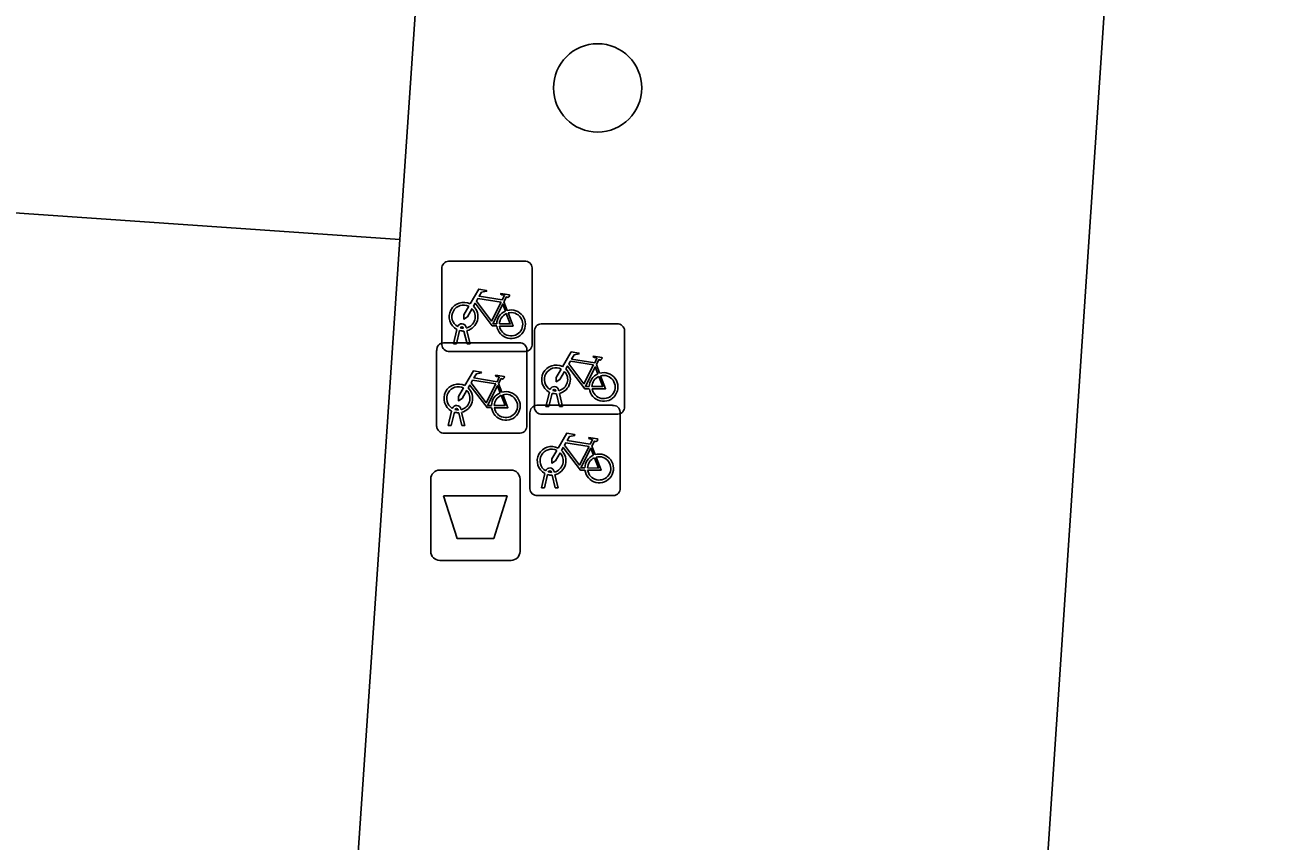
# Model space of a CAD drawing. Extents: x 161848 to 162726, y 385382 to 386521.
# Drawn here: x 162018.35 to 162032.11, y 385642.1 to 385651.15 of the extents above; entities that cross this region are included whole.
import ezdxf

# ---------------------------------------------------------------- set-up
doc = ezdxf.new("R2010")
doc.units = 0
for name, color, linetype in [('IMGEO_Afvalbak', 7, 'Continuous'), ('IMGEO_Boom', 7, 'Continuous'), ('IMGEO_Fietsenrek', 7, 'Continuous'), ('IMGEO_Pand', 7, 'Continuous'), ('IMGEO_Voetpad_open', 7, 'Continuous')]:
    doc.layers.add(name, color=color, linetype=linetype)

msp = doc.modelspace()

# ---------------------------------------------------------------- linework, layer by layer
at = {"layer": 'IMGEO_Afvalbak'}
for p, q in [((162022.947, 385646.214), (162023.737, 385646.214)), ((162023.737, 385646.214), (162022.947, 385646.214)), ((162022.847, 385645.314), (162022.847, 385646.114)), ((162022.847, 385646.114), (162022.847, 385645.314)), ((162023.837, 385646.114), (162023.837, 385645.314)), ((162023.837, 385645.314), (162023.837, 385646.114)), ((162023.737, 385645.214), (162022.947, 385645.214)), ((162022.947, 385645.214), (162023.737, 385645.214))]:
    msp.add_line(p, q, dxfattribs=at)
msp.add_lwpolyline([(162022.99, 385645.928), (162023.694, 385645.928), (162023.545, 385645.458), (162023.139, 385645.458), (162022.99, 385645.928)], dxfattribs=at)
for centre, start, end in [((162022.947, 385646.114), 90, 180), ((162022.947, 385646.114), 90, 180), ((162023.737, 385646.114), 0, 90), ((162023.737, 385646.114), 360, 90), ((162022.947, 385645.314), 180, 270), ((162022.947, 385645.314), 180, 270), ((162023.737, 385645.314), 270, 0), ((162023.737, 385645.314), 270, 0)]:
    msp.add_arc(centre, 0.1, start, end, dxfattribs=at)
at = {"layer": 'IMGEO_Boom'}
msp.add_circle((162024.697, 385650.449), 0.489, dxfattribs=at)
at = {"layer": 'IMGEO_Fietsenrek'}
for p, q in [((162023.046, 385648.529), (162023.887, 385648.529)), ((162023.887, 385648.529), (162023.046, 385648.529)), ((162022.971, 385647.604), (162022.971, 385648.445)), ((162022.971, 385648.445), (162022.971, 385647.604)), ((162023.971, 385648.454), (162023.971, 385647.613)), ((162023.971, 385647.613), (162023.971, 385648.454)), ((162023.658, 385648.078), (162023.694, 385647.983)), ((162023.209, 385647.785), (162023.208, 385647.789)), ((162023.24, 385647.796), (162023.241, 385647.789)), ((162024.071, 385647.834), (162024.912, 385647.834)), ((162024.912, 385647.834), (162024.071, 385647.834)), ((162023.098, 385647.613), (162023.137, 385647.773)), ((162023.167, 385647.761), (162023.132, 385647.613)), ((162023.25, 385647.613), (162023.216, 385647.755)), ((162023.248, 385647.759), (162023.283, 385647.613)), ((162023.996, 385646.909), (162023.996, 385647.75)), ((162023.996, 385647.75), (162023.996, 385646.909)), ((162024.996, 385647.759), (162024.996, 385646.918)), ((162024.996, 385646.918), (162024.996, 385647.759)), ((162022.913, 385646.699), (162022.913, 385647.54)), ((162022.913, 385647.54), (162022.913, 385646.699)), ((162022.988, 385647.624), (162023.829, 385647.624)), ((162023.829, 385647.624), (162022.988, 385647.624)), ((162023.896, 385647.529), (162023.055, 385647.529)), ((162023.055, 385647.529), (162023.896, 385647.529)), ((162023.132, 385647.613), (162023.098, 385647.613)), ((162023.283, 385647.613), (162023.25, 385647.613)), ((162023.913, 385647.549), (162023.913, 385646.708)), ((162023.913, 385646.708), (162023.913, 385647.549)), ((162024.683, 385647.383), (162024.719, 385647.288)), ((162023.6, 385647.173), (162023.636, 385647.078)), ((162024.234, 385647.09), (162024.233, 385647.094)), ((162024.265, 385647.101), (162024.266, 385647.094)), ((162024.123, 385646.918), (162024.162, 385647.078)), ((162024.192, 385647.066), (162024.157, 385646.918)), ((162024.275, 385646.918), (162024.241, 385647.06)), ((162024.273, 385647.064), (162024.308, 385646.918)), ((162023.04, 385646.708), (162023.079, 385646.868)), ((162023.109, 385646.856), (162023.074, 385646.708)), ((162023.151, 385646.88), (162023.15, 385646.884)), ((162023.192, 385646.708), (162023.158, 385646.85)), ((162023.182, 385646.891), (162023.183, 385646.884)), ((162023.19, 385646.854), (162023.225, 385646.708)), ((162023.947, 385646.007), (162023.947, 385646.848)), ((162023.947, 385646.848), (162023.947, 385646.007)), ((162024.022, 385646.932), (162024.863, 385646.932)), ((162024.863, 385646.932), (162024.022, 385646.932)), ((162024.921, 385646.834), (162024.08, 385646.834)), ((162024.08, 385646.834), (162024.921, 385646.834)), ((162024.157, 385646.918), (162024.123, 385646.918)), ((162024.308, 385646.918), (162024.275, 385646.918)), ((162024.947, 385646.857), (162024.947, 385646.016)), ((162024.947, 385646.016), (162024.947, 385646.857)), ((162023.074, 385646.708), (162023.04, 385646.708)), ((162023.225, 385646.708), (162023.192, 385646.708)), ((162023.838, 385646.624), (162022.997, 385646.624)), ((162022.997, 385646.624), (162023.838, 385646.624)), ((162024.634, 385646.481), (162024.67, 385646.386)), ((162024.074, 385646.016), (162024.113, 385646.176)), ((162024.143, 385646.164), (162024.108, 385646.016)), ((162024.185, 385646.188), (162024.184, 385646.192)), ((162024.226, 385646.016), (162024.192, 385646.158)), ((162024.216, 385646.199), (162024.217, 385646.192)), ((162024.224, 385646.162), (162024.259, 385646.016)), ((162024.108, 385646.016), (162024.074, 385646.016)), ((162024.259, 385646.016), (162024.226, 385646.016)), ((162024.872, 385645.932), (162024.031, 385645.932)), ((162024.031, 385645.932), (162024.872, 385645.932))]:
    msp.add_line(p, q, dxfattribs=at)
for points in [[(162023.284, 385648.055), (162023.379, 385648.219), (162023.465, 385648.205), (162023.467, 385648.196), (162023.411, 385648.185), (162023.384, 385648.14), (162023.64, 385648.099)], [(162023.58, 385647.811), (162023.53, 385647.811), (162023.339, 385648.062), (162023.32, 385648.03)], [(162023.627, 385648.074), (162023.37, 385648.115), (162023.353, 385648.086), (162023.52, 385647.866), (162023.627, 385648.074)], [(162023.64, 385648.099), (162023.665, 385648.148), (162023.659, 385648.152), (162023.636, 385648.156), (162023.624, 385648.163), (162023.623, 385648.166), (162023.625, 385648.171), (162023.72, 385648.156), (162023.722, 385648.146), (162023.712, 385648.133), (162023.7, 385648.127), (162023.686, 385648.133), (162023.658, 385648.078)], [(162023.305, 385648.003), (162023.253, 385647.913), (162023.213, 385647.888), (162023.214, 385647.935), (162023.269, 385648.029)], [(162023.675, 385647.976), (162023.645, 385648.053), (162023.536, 385647.835), (162023.579, 385647.835)], [(162023.609, 385647.835), (162023.729, 385647.834), (162023.685, 385647.948)], [(162023.705, 385647.955), (162023.76, 385647.81), (162023.61, 385647.81)], [(162024.309, 385647.36), (162024.404, 385647.524), (162024.49, 385647.51), (162024.492, 385647.501), (162024.436, 385647.49), (162024.409, 385647.445), (162024.665, 385647.404)], [(162024.605, 385647.116), (162024.555, 385647.116), (162024.364, 385647.367), (162024.345, 385647.335)], [(162024.652, 385647.379), (162024.395, 385647.42), (162024.378, 385647.391), (162024.545, 385647.171), (162024.652, 385647.379)], [(162024.665, 385647.404), (162024.69, 385647.453), (162024.684, 385647.457), (162024.661, 385647.461), (162024.649, 385647.468), (162024.648, 385647.471), (162024.65, 385647.476), (162024.745, 385647.461), (162024.747, 385647.451), (162024.737, 385647.438), (162024.725, 385647.432), (162024.711, 385647.438), (162024.683, 385647.383)], [(162023.226, 385647.15), (162023.321, 385647.314), (162023.407, 385647.3), (162023.409, 385647.291), (162023.353, 385647.28), (162023.326, 385647.235), (162023.582, 385647.194)], [(162023.582, 385647.194), (162023.607, 385647.243), (162023.601, 385647.247), (162023.578, 385647.251), (162023.566, 385647.258), (162023.565, 385647.261), (162023.567, 385647.266), (162023.662, 385647.251), (162023.664, 385647.241), (162023.654, 385647.228), (162023.642, 385647.222), (162023.628, 385647.228), (162023.6, 385647.173)], [(162024.33, 385647.308), (162024.278, 385647.218), (162024.238, 385647.193), (162024.239, 385647.24), (162024.294, 385647.334)], [(162024.7, 385647.281), (162024.67, 385647.358), (162024.561, 385647.14), (162024.604, 385647.14)], [(162024.634, 385647.14), (162024.754, 385647.139), (162024.71, 385647.253)], [(162024.73, 385647.26), (162024.785, 385647.115), (162024.635, 385647.115)], [(162023.247, 385647.098), (162023.195, 385647.008), (162023.155, 385646.983), (162023.156, 385647.03), (162023.211, 385647.124)], [(162023.522, 385646.906), (162023.472, 385646.906), (162023.281, 385647.157), (162023.262, 385647.125)], [(162023.569, 385647.169), (162023.312, 385647.21), (162023.295, 385647.181), (162023.462, 385646.961), (162023.569, 385647.169)], [(162023.617, 385647.071), (162023.587, 385647.148), (162023.478, 385646.93), (162023.521, 385646.93)], [(162023.551, 385646.93), (162023.671, 385646.929), (162023.627, 385647.043)], [(162023.647, 385647.05), (162023.702, 385646.905), (162023.552, 385646.905)], [(162024.26, 385646.458), (162024.355, 385646.622), (162024.441, 385646.608), (162024.443, 385646.599), (162024.387, 385646.588), (162024.36, 385646.543), (162024.616, 385646.502)], [(162024.616, 385646.502), (162024.641, 385646.551), (162024.635, 385646.555), (162024.612, 385646.559), (162024.6, 385646.566), (162024.599, 385646.569), (162024.601, 385646.574), (162024.696, 385646.559), (162024.698, 385646.549), (162024.688, 385646.536), (162024.676, 385646.53), (162024.662, 385646.536), (162024.634, 385646.481)], [(162024.281, 385646.406), (162024.229, 385646.316), (162024.189, 385646.291), (162024.19, 385646.338), (162024.245, 385646.432)], [(162024.556, 385646.214), (162024.506, 385646.214), (162024.315, 385646.465), (162024.296, 385646.433)], [(162024.603, 385646.477), (162024.346, 385646.518), (162024.329, 385646.489), (162024.496, 385646.269), (162024.603, 385646.477)], [(162024.651, 385646.379), (162024.621, 385646.456), (162024.512, 385646.238), (162024.555, 385646.238)], [(162024.585, 385646.238), (162024.705, 385646.237), (162024.661, 385646.351)], [(162024.681, 385646.358), (162024.736, 385646.213), (162024.586, 385646.213)]]:
    msp.add_lwpolyline(points, dxfattribs=at)
for centre, radius, start, end in [((162023.049, 385648.451), 0.0779, 92.4484, 184.2845), ((162023.049, 385648.451), 0.0779, 92.4484, 184.2845), ((162023.893, 385648.451), 0.0779, 2.4484, 94.2845), ((162023.893, 385648.451), 0.0779, 2.4484, 94.2845), ((162023.211, 385647.914), 0.159, 62.6766, 242.1369), ((162023.211, 385647.914), 0.129, 63.3192, 238.903), ((162023.211, 385647.914), 0.129, 283.6043, 43.4302), ((162023.211, 385647.914), 0.159, 283.5766, 46.6042), ((162023.738, 385647.83), 0.159, 113.3408, 178.3217), ((162023.738, 385647.83), 0.159, 187.0065, 105.7708), ((162023.738, 385647.83), 0.129, 113.923, 177.9556), ((162023.738, 385647.83), 0.129, 188.6715, 104.5883), ((162023.191, 385647.785), 0.0499, 12.8025, 158.6934), ((162023.191, 385647.785), 0.0174, 12.8025, 163.4502), ((162023.211, 385647.914), 0.129, 253.415, 269.0204), ((162024.074, 385647.756), 0.0779, 92.4484, 184.2845), ((162024.074, 385647.756), 0.0779, 92.4484, 184.2845), ((162024.918, 385647.756), 0.0779, 2.4484, 94.2845), ((162024.918, 385647.756), 0.0779, 2.4484, 94.2845), ((162023.211, 385647.914), 0.159, 253.9967, 271.7867), ((162022.991, 385647.546), 0.0779, 92.4484, 184.2845), ((162022.991, 385647.546), 0.0779, 92.4484, 184.2845), ((162023.049, 385647.607), 0.0779, 182.4484, 274.2845), ((162023.049, 385647.607), 0.0779, 182.4484, 274.2845), ((162023.835, 385647.546), 0.0779, 2.4484, 94.2845), ((162023.835, 385647.546), 0.0779, 2.4484, 94.2845), ((162023.893, 385647.607), 0.0779, 272.4484, 4.2845), ((162023.893, 385647.607), 0.0779, 272.4484, 4.2845), ((162024.236, 385647.219), 0.159, 62.6766, 242.1369), ((162024.236, 385647.219), 0.129, 63.3192, 238.903), ((162024.236, 385647.219), 0.129, 283.6043, 43.4302), ((162024.236, 385647.219), 0.159, 283.5766, 46.6042), ((162024.763, 385647.135), 0.159, 113.3408, 178.3217), ((162024.763, 385647.135), 0.159, 187.0065, 105.7708), ((162024.763, 385647.135), 0.129, 113.923, 177.9556), ((162024.763, 385647.135), 0.129, 188.6715, 104.5883), ((162023.153, 385647.009), 0.159, 62.6766, 242.1369), ((162023.153, 385647.009), 0.129, 63.3192, 238.903), ((162023.153, 385647.009), 0.129, 283.6043, 43.4302), ((162023.153, 385647.009), 0.159, 283.5766, 46.6042), ((162024.216, 385647.09), 0.0499, 12.8025, 158.6934), ((162024.216, 385647.09), 0.0174, 12.8025, 163.4502), ((162024.236, 385647.219), 0.129, 253.415, 269.0204), ((162023.68, 385646.925), 0.159, 113.3408, 178.3217), ((162023.68, 385646.925), 0.159, 187.0065, 105.7708), ((162023.68, 385646.925), 0.129, 113.923, 177.9556), ((162023.68, 385646.925), 0.129, 188.6715, 104.5883), ((162024.236, 385647.219), 0.159, 253.9967, 271.7867), ((162023.133, 385646.88), 0.0499, 12.8025, 158.6934), ((162023.153, 385647.009), 0.159, 253.9967, 271.7867), ((162023.133, 385646.88), 0.0174, 12.8025, 163.4502), ((162023.153, 385647.009), 0.129, 253.415, 269.0204), ((162024.025, 385646.854), 0.0779, 92.4484, 184.2845), ((162024.025, 385646.854), 0.0779, 92.4484, 184.2845), ((162024.074, 385646.912), 0.0779, 182.4484, 274.2845), ((162024.074, 385646.912), 0.0779, 182.4484, 274.2845), ((162024.869, 385646.854), 0.0779, 2.4484, 94.2845), ((162024.869, 385646.854), 0.0779, 2.4484, 94.2845), ((162024.918, 385646.912), 0.0779, 272.4484, 4.2845), ((162024.918, 385646.912), 0.0779, 272.4484, 4.2845), ((162022.991, 385646.702), 0.0779, 182.4484, 274.2845), ((162022.991, 385646.702), 0.0779, 182.4484, 274.2845), ((162023.835, 385646.702), 0.0779, 272.4484, 4.2845), ((162023.835, 385646.702), 0.0779, 272.4484, 4.2845), ((162024.187, 385646.317), 0.159, 62.6766, 242.1369), ((162024.187, 385646.317), 0.129, 63.3192, 238.903), ((162024.187, 385646.317), 0.129, 283.6043, 43.4302), ((162024.187, 385646.317), 0.159, 283.5766, 46.6042), ((162024.714, 385646.233), 0.159, 113.3408, 178.3217), ((162024.714, 385646.233), 0.159, 187.0065, 105.7708), ((162024.714, 385646.233), 0.129, 113.923, 177.9556), ((162024.714, 385646.233), 0.129, 188.6715, 104.5883), ((162024.167, 385646.188), 0.0499, 12.8025, 158.6934), ((162024.187, 385646.317), 0.159, 253.9967, 271.7867), ((162024.167, 385646.188), 0.0174, 12.8025, 163.4502), ((162024.187, 385646.317), 0.129, 253.415, 269.0204), ((162024.025, 385646.01), 0.0779, 182.4484, 274.2845), ((162024.025, 385646.01), 0.0779, 182.4484, 274.2845), ((162024.869, 385646.01), 0.0779, 272.4484, 4.2845), ((162024.869, 385646.01), 0.0779, 272.4484, 4.2845)]:
    msp.add_arc(centre, radius, start, end, dxfattribs=at)
at = {"layer": 'IMGEO_Pand'}
msp.add_lwpolyline([(162032.106, 385678.037), (162032.089, 385677.79), (162029.285, 385635.956)], dxfattribs=at)
at = {"layer": 'IMGEO_Voetpad_open'}
for points in [[(162022.485, 385652.749), (162022.776, 385652.729), (162022.506, 385648.771)], [(162017.269, 385649.13), (162022.506, 385648.771)], [(162022.506, 385648.771), (162022.272, 385645.331), (162021.782, 385638.134), (162021.576, 385634.678), (162016.295, 385635.013)]]:
    msp.add_lwpolyline(points, dxfattribs=at)

doc.saveas('drawing.dxf')
